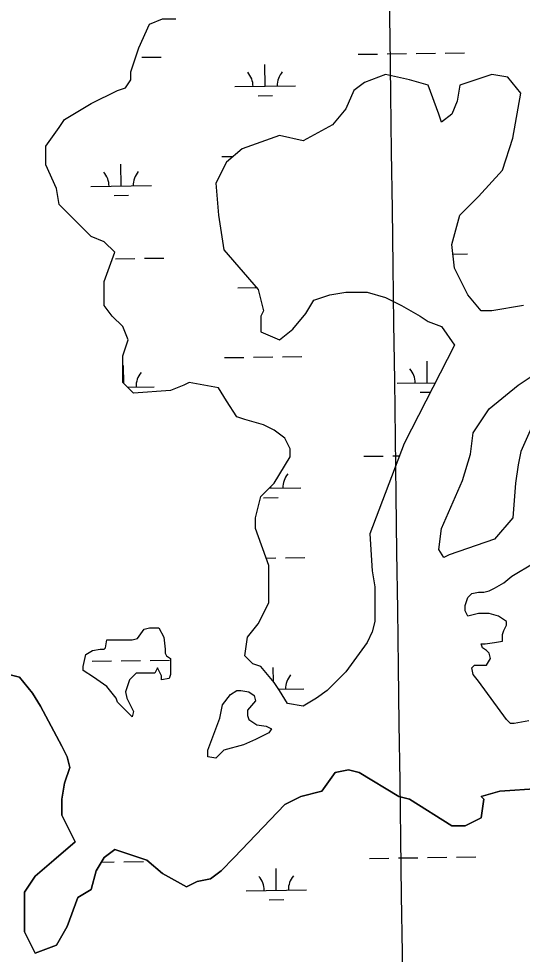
# Model space of a CAD drawing. Extents: x 3767014 to 3805179, y 361544 to 387384.
# Drawn here: x 3773246 to 3774079, y 368609 to 370157 of the extents above; entities that cross this region are included whole.
import ezdxf

# ---------------------------------------------------------------- set-up
doc = ezdxf.new("R2010")
doc.units = 0
for name, color, linetype in [('V-GRID-MAJR', 7, 'Continuous'), ('V-TOPO-SHOR', 7, 'Continuous'), ('V-WETL-SWMP', 7, 'Continuous')]:
    doc.layers.add(name, color=color, linetype=linetype)

msp = doc.modelspace()

# ---------------------------------------------------------------- linework, layer by layer
at = {"layer": 'V-GRID-MAJR'}
msp.add_spline([(3773902.222, 367002.175), (3773820.257, 373061.356), (3773738.277, 379121.596), (3773656.297, 385181.838), (3773656.283, 385182.897)], degree=3, dxfattribs=at)
at = {"layer": 'V-TOPO-SHOR'}
for p, q in [((3773461.864, 370148.549), (3773483.816, 370157.335)), ((3773483.816, 370157.335), (3773505.768, 370157.335)), ((3773444.303, 370109.012), (3773461.864, 370148.549)), ((3773431.132, 370069.476), (3773444.303, 370109.012)), ((3773431.132, 370056.297), (3773431.132, 370069.476)), ((3773852.605, 370065.083), (3773817.482, 370051.904)), ((3773892.118, 370056.297), (3773852.605, 370065.083)), ((3774028.219, 370065.083), (3773975.535, 370047.511)), ((3774054.561, 370060.69), (3774028.219, 370065.083)), ((3774076.513, 370034.332), (3774054.561, 370060.69)), ((3773422.351, 370043.118), (3773431.132, 370056.297)), ((3773817.482, 370051.904), (3773799.921, 370038.725)), ((3773922.85, 370047.511), (3773892.118, 370056.297)), ((3773940.412, 369999.188), (3773922.85, 370047.511)), ((3773975.535, 370047.511), (3773971.144, 370021.153)), ((3773365.277, 370016.76), (3773409.18, 370038.725)), ((3773409.18, 370038.725), (3773422.351, 370043.118)), ((3773799.921, 370038.725), (3773786.75, 370007.974)), ((3774063.342, 369959.652), (3774076.513, 370034.332)), ((3773321.373, 369990.402), (3773365.277, 370016.76)), ((3773971.144, 370021.153), (3773962.364, 369999.188)), ((3773786.75, 370007.974), (3773764.798, 369981.616)), ((3773944.802, 369986.009), (3773940.412, 369999.188)), ((3773962.364, 369999.188), (3773944.802, 369986.009)), ((3773312.592, 369977.223), (3773321.373, 369990.402)), ((3773290.641, 369946.472), (3773312.592, 369977.223)), ((3773764.798, 369981.616), (3773716.504, 369955.259)), ((3773676.991, 369964.045), (3773615.526, 369942.08)), ((3773716.504, 369955.259), (3773676.991, 369964.045)), ((3774045.78, 369906.936), (3774063.342, 369959.652)), ((3773290.641, 369915.721), (3773290.641, 369946.472)), ((3773615.526, 369942.08), (3773589.184, 369920.115)), ((3773589.184, 369920.115), (3773571.623, 369884.971)), ((3773308.202, 369876.184), (3773290.641, 369915.721)), ((3774006.267, 369863.006), (3774045.78, 369906.936)), ((3773312.592, 369849.827), (3773308.202, 369876.184)), ((3773571.623, 369884.971), (3773576.013, 369832.255)), ((3773975.535, 369832.255), (3774006.267, 369863.006)), ((3773365.277, 369797.111), (3773312.592, 369849.827)), ((3773576.013, 369832.255), (3773584.794, 369775.146)), ((3773962.364, 369783.932), (3773975.535, 369832.255)), ((3773387.228, 369788.325), (3773365.277, 369797.111)), ((3773404.79, 369770.753), (3773387.228, 369788.325)), ((3773966.754, 369744.396), (3773962.364, 369783.932)), ((3773387.228, 369722.43), (3773404.79, 369770.753)), ((3773584.794, 369775.146), (3773641.868, 369709.252)), ((3773988.706, 369700.466), (3773966.754, 369744.396)), ((3773387.228, 369682.893), (3773387.228, 369722.43)), ((3773641.868, 369709.252), (3773650.649, 369674.108)), ((3773760.408, 369700.466), (3773786.75, 369704.859)), ((3773786.75, 369704.859), (3773821.872, 369704.859)), ((3773821.872, 369704.859), (3773852.605, 369696.073)), ((3773720.894, 369669.715), (3773734.066, 369691.68)), ((3773734.066, 369691.68), (3773760.408, 369700.466)), ((3773852.605, 369696.073), (3773878.947, 369682.894)), ((3774010.657, 369674.108), (3773988.706, 369700.466)), ((3773400.399, 369665.321), (3773387.228, 369682.893)), ((3773650.649, 369674.108), (3773646.259, 369665.322)), ((3773878.947, 369682.894), (3773909.679, 369665.322)), ((3774028.219, 369674.108), (3774010.657, 369674.108)), ((3774080.903, 369682.894), (3774028.219, 369674.108)), ((3773417.961, 369647.75), (3773400.399, 369665.321)), ((3773646.259, 369665.322), (3773646.259, 369638.964)), ((3773698.943, 369643.357), (3773720.894, 369669.715)), ((3773909.679, 369665.322), (3773922.85, 369656.536)), ((3773426.741, 369625.785), (3773417.961, 369647.75)), ((3773676.991, 369625.785), (3773698.943, 369643.357)), ((3773922.85, 369656.536), (3773944.802, 369647.75)), ((3773944.802, 369647.75), (3773966.754, 369616.999)), ((3773646.259, 369638.964), (3773676.991, 369625.785)), ((3773417.961, 369599.427), (3773426.741, 369625.785)), ((3773966.754, 369616.999), (3773883.337, 369454.459)), ((3773417.961, 369555.497), (3773417.961, 369599.427)), ((3773435.522, 369537.925), (3773417.961, 369555.497)), ((3773518.939, 369551.104), (3773496.987, 369542.318)), ((3773527.719, 369555.497), (3773518.939, 369551.104)), ((3773576.013, 369546.711), (3773527.719, 369555.497)), ((3773496.987, 369542.318), (3773435.522, 369537.925)), ((3773589.184, 369524.746), (3773576.013, 369546.711)), ((3773606.746, 369498.388), (3773589.184, 369524.746)), ((3773619.917, 369493.995), (3773606.746, 369498.388)), ((3773650.649, 369485.209), (3773619.917, 369493.995)), ((3773668.211, 369476.423), (3773650.649, 369485.209)), ((3773685.772, 369463.244), (3773668.211, 369476.423)), ((3773694.553, 369445.672), (3773685.772, 369463.244)), ((3773694.553, 369432.494), (3773694.553, 369445.672)), ((3773883.337, 369454.459), (3773826.263, 369305.097)), ((3773668.211, 369388.564), (3773694.553, 369432.494)), ((3773646.259, 369366.599), (3773668.211, 369388.564)), ((3773637.478, 369331.455), (3773646.259, 369366.599)), ((3773637.478, 369313.883), (3773637.478, 369331.455)), ((3773659.43, 369252.381), (3773637.478, 369313.883)), ((3773826.263, 369305.097), (3773830.653, 369243.595)), ((3773659.43, 369190.88), (3773659.43, 369252.381)), ((3773830.653, 369243.595), (3773835.044, 369217.238)), ((3773835.044, 369217.238), (3773835.044, 369160.129)), ((3773641.868, 369155.736), (3773659.43, 369190.88)), ((3773624.307, 369133.771), (3773641.868, 369155.736)), ((3773835.044, 369160.129), (3773830.653, 369142.557)), ((3773619.917, 369103.02), (3773624.307, 369133.771)), ((3773830.653, 369142.557), (3773821.873, 369124.985)), ((3773821.873, 369124.985), (3773786.75, 369076.662)), ((3773633.088, 369089.841), (3773619.917, 369103.02)), ((3773646.259, 369085.448), (3773633.088, 369089.841)), ((3773668.211, 369059.09), (3773646.259, 369085.448)), ((3773786.75, 369076.662), (3773756.017, 369045.911)), ((3773676.991, 369045.911), (3773668.211, 369059.09)), ((3773690.162, 369023.946), (3773676.991, 369045.911)), ((3773756.017, 369045.911), (3773738.456, 369032.732)), ((3773716.504, 369019.553), (3773690.162, 369023.946)), ((3773738.456, 369032.732), (3773716.504, 369019.553))]:
    msp.add_line(p, q, dxfattribs=at)
for points in [[(3773949.194, 369265.562), (3773940.414, 369278.741), (3773944.804, 369313.884), (3773979.927, 369392.958), (3773993.098, 369436.888), (3773997.488, 369472.032), (3774023.83, 369511.568), (3774072.124, 369551.105), (3774098.466, 369568.677)], [(3774094.076, 369480.817), (3774076.514, 369441.281), (3774072.124, 369419.316), (3774067.734, 369388.565), (3774063.343, 369331.456), (3774032.611, 369296.312), (3773957.975, 369269.955), (3773949.194, 369265.562)], [(3774089.687, 368995.392), (3774065.54, 368990.999), (3774058.954, 368990.999), (3774052.369, 368997.588), (3774006.27, 369061.286), (3773997.489, 369072.269), (3773995.294, 369083.251), (3773999.685, 369087.644), (3774019.441, 369087.644), (3774026.027, 369098.627), (3774023.832, 369107.413), (3774019.441, 369111.806), (3774012.856, 369116.199), (3774010.66, 369122.788), (3774017.246, 369122.788), (3774032.612, 369124.985), (3774045.783, 369127.181), (3774045.783, 369138.164), (3774047.978, 369144.753), (3774052.369, 369153.539), (3774052.369, 369160.128), (3774039.198, 369168.914), (3774023.832, 369173.307), (3774006.27, 369173.307), (3773988.709, 369168.914), (3773984.318, 369177.7), (3773984.318, 369186.486), (3773988.709, 369199.665), (3773995.294, 369206.255), (3774006.27, 369208.451), (3774015.051, 369208.451), (3774023.832, 369210.648), (3774032.612, 369215.041), (3774047.978, 369223.827), (3774061.149, 369234.809), (3774098.467, 369256.774)], [(3773229.177, 369072.27), (3773246.738, 369067.877), (3773268.69, 369041.519), (3773281.861, 369019.555), (3773316.984, 368953.66), (3773325.764, 368936.088), (3773330.155, 368918.516), (3773321.374, 368892.158), (3773316.984, 368865.8), (3773316.984, 368839.442), (3773338.935, 368795.513), (3773303.813, 368764.762), (3773273.08, 368738.404), (3773255.519, 368712.046), (3773255.519, 368646.151), (3773273.08, 368611.007), (3773308.203, 368624.186), (3773325.764, 368654.937), (3773343.326, 368703.26), (3773365.277, 368716.439), (3773374.058, 368747.19), (3773387.229, 368769.155), (3773404.791, 368782.334), (3773457.475, 368764.762), (3773483.817, 368742.797), (3773523.33, 368720.832), (3773540.891, 368729.618), (3773562.843, 368734.011), (3773580.404, 368747.19), (3773602.356, 368769.155), (3773685.773, 368857.014), (3773712.115, 368870.193), (3773747.238, 368878.979), (3773769.189, 368909.73), (3773791.141, 368914.123), (3773808.702, 368909.73), (3773874.558, 368870.193), (3773892.119, 368865.8), (3773962.365, 368821.87), (3773984.316, 368821.87), (3774010.658, 368835.049), (3774015.049, 368865.8), (3774010.658, 368870.193), (3774041.391, 368878.979), (3774107.246, 368883.372)]]:
    msp.add_lwpolyline(points, dxfattribs=at)
for points in [[(3773486.014, 369133.771), (3773488.209, 369114.002), (3773488.209, 369107.413), (3773490.404, 369103.02), (3773496.99, 369098.627), (3773496.99, 369072.269), (3773494.794, 369065.679), (3773481.623, 369063.483), (3773481.623, 369070.072), (3773475.038, 369083.251), (3773470.648, 369074.465), (3773439.915, 369074.465), (3773428.939, 369063.483), (3773422.354, 369043.715), (3773424.549, 369032.732), (3773435.525, 369010.767), (3773433.33, 369001.981), (3773409.183, 369026.143), (3773406.987, 369032.732), (3773400.402, 369041.518), (3773391.621, 369052.5), (3773369.67, 369067.876), (3773352.108, 369078.858), (3773352.108, 369085.448), (3773356.498, 369105.216), (3773367.474, 369111.806), (3773380.645, 369114.002), (3773387.231, 369114.002), (3773389.426, 369116.199), (3773391.621, 369129.378), (3773433.33, 369129.378), (3773442.11, 369131.574), (3773453.086, 369146.95), (3773461.867, 369149.146), (3773477.233, 369149.146)], [(3773558.455, 368947.069), (3773578.211, 368999.785), (3773582.601, 369021.75), (3773595.772, 369039.322), (3773606.748, 369045.911), (3773613.334, 369045.911), (3773626.505, 369043.715), (3773635.286, 369037.125), (3773637.481, 369028.339), (3773624.31, 369012.964), (3773624.31, 369004.178), (3773626.505, 368997.588), (3773639.676, 368988.802), (3773655.042, 368986.606), (3773663.823, 368982.213), (3773659.433, 368975.623), (3773637.481, 368964.641), (3773617.724, 368955.855), (3773584.797, 368947.069), (3773571.626, 368933.89), (3773558.455, 368936.087)]]:
    msp.add_lwpolyline(points, close=True, dxfattribs=at)
at = {"layer": 'V-WETL-SWMP'}
for p, q in [((3773461.864, 370148.549), (3773483.816, 370157.335)), ((3773444.303, 370109.012), (3773461.864, 370148.549)), ((3773431.132, 370069.476), (3773444.303, 370109.012)), ((3773449.356, 370093.496), (3773481.353, 370093.94)), ((3773807.23, 370098.467), (3773839.227, 370098.912)), ((3773855.225, 370099.134), (3773887.222, 370099.578)), ((3773903.221, 370099.8), (3773935.218, 370100.245)), ((3773951.216, 370100.467), (3773983.213, 370100.912)), ((3773653.358, 370045.583), (3773652.858, 370081.579)), ((3773431.132, 370056.297), (3773431.132, 370069.476)), ((3773852.605, 370065.083), (3773817.482, 370051.904)), ((3773892.118, 370056.297), (3773852.605, 370065.083)), ((3774028.219, 370065.083), (3773975.535, 370047.511)), ((3774054.561, 370060.69), (3774028.219, 370065.083)), ((3774076.513, 370034.332), (3774054.561, 370060.69)), ((3773422.351, 370043.118), (3773431.132, 370056.297)), ((3773603.362, 370044.888), (3773703.353, 370046.277)), ((3773817.482, 370051.904), (3773799.921, 370038.725)), ((3773922.85, 370047.511), (3773892.118, 370056.297)), ((3773940.412, 369999.188), (3773922.85, 370047.511)), ((3773975.535, 370047.511), (3773971.144, 370021.153)), ((3773365.277, 370016.76), (3773409.18, 370038.725)), ((3773409.18, 370038.725), (3773422.351, 370043.118)), ((3773641.573, 370029.986), (3773665.571, 370030.32)), ((3773799.921, 370038.725), (3773786.75, 370007.974)), ((3774063.342, 369959.652), (3774076.513, 370034.332)), ((3773321.373, 369990.402), (3773365.277, 370016.76)), ((3773971.144, 370021.153), (3773962.364, 369999.188)), ((3773786.75, 370007.974), (3773764.798, 369981.616)), ((3773944.802, 369986.009), (3773940.412, 369999.188)), ((3773962.364, 369999.188), (3773944.802, 369986.009)), ((3773312.592, 369977.223), (3773321.373, 369990.402)), ((3773290.641, 369946.472), (3773312.592, 369977.223)), ((3773764.798, 369981.616), (3773716.504, 369955.259)), ((3773676.991, 369964.045), (3773615.526, 369942.08)), ((3773716.504, 369955.259), (3773676.991, 369964.045)), ((3774045.78, 369906.936), (3774063.342, 369959.652)), ((3773290.641, 369915.721), (3773290.641, 369946.472)), ((3773615.526, 369942.08), (3773589.184, 369920.115)), ((3773589.184, 369920.115), (3773571.623, 369884.971)), ((3773581.56, 369929.142), (3773600.323, 369929.403)), ((3773308.202, 369876.184), (3773290.641, 369915.721)), ((3773415.157, 369880.396), (3773414.657, 369916.393)), ((3774006.267, 369863.006), (3774045.78, 369906.936)), ((3773312.592, 369849.827), (3773308.202, 369876.184)), ((3773365.162, 369879.702), (3773465.152, 369881.091)), ((3773571.623, 369884.971), (3773576.013, 369832.255)), ((3773403.372, 369864.8), (3773427.37, 369865.133)), ((3773975.535, 369832.255), (3774006.267, 369863.006)), ((3773365.277, 369797.111), (3773312.592, 369849.827)), ((3773576.013, 369832.255), (3773584.794, 369775.146)), ((3773962.364, 369783.932), (3773975.535, 369832.255)), ((3773387.228, 369788.325), (3773365.277, 369797.111)), ((3773404.79, 369770.753), (3773387.228, 369788.325)), ((3773966.754, 369744.396), (3773962.364, 369783.932)), ((3773387.228, 369722.43), (3773404.79, 369770.753)), ((3773584.794, 369775.146), (3773641.868, 369709.252)), ((3773964.14, 369767.94), (3773987.834, 369768.269)), ((3773405.982, 369760.186), (3773437.979, 369760.631)), ((3773453.977, 369760.853), (3773485.974, 369761.297)), ((3773988.706, 369700.466), (3773966.754, 369744.396)), ((3773387.228, 369682.893), (3773387.228, 369722.43)), ((3773607.983, 369712.245), (3773638.903, 369712.675)), ((3773641.868, 369709.252), (3773650.649, 369674.108)), ((3773760.408, 369700.466), (3773786.75, 369704.859)), ((3773786.75, 369704.859), (3773821.872, 369704.859)), ((3773821.872, 369704.859), (3773852.605, 369696.073)), ((3773720.894, 369669.715), (3773734.066, 369691.68)), ((3773734.066, 369691.68), (3773760.408, 369700.466)), ((3773852.605, 369696.073), (3773878.947, 369682.894)), ((3774010.657, 369674.108), (3773988.706, 369700.466)), ((3773400.399, 369665.321), (3773387.228, 369682.893)), ((3773650.649, 369674.108), (3773646.259, 369665.322)), ((3773878.947, 369682.894), (3773909.679, 369665.322)), ((3774028.219, 369674.108), (3774010.657, 369674.108)), ((3774080.903, 369682.894), (3774028.219, 369674.108)), ((3773417.961, 369647.75), (3773400.399, 369665.321)), ((3773646.259, 369665.322), (3773646.259, 369638.964)), ((3773698.943, 369643.357), (3773720.894, 369669.715)), ((3773909.679, 369665.322), (3773922.85, 369656.536)), ((3773426.741, 369625.785), (3773417.961, 369647.75)), ((3773676.991, 369625.785), (3773698.943, 369643.357)), ((3773922.85, 369656.536), (3773944.802, 369647.75)), ((3773944.802, 369647.75), (3773966.754, 369616.999)), ((3773646.259, 369638.964), (3773676.991, 369625.785)), ((3773417.961, 369599.427), (3773426.741, 369625.785)), ((3773966.754, 369616.999), (3773883.337, 369454.459)), ((3773417.961, 369555.497), (3773417.961, 369599.427)), ((3773586.181, 369596.499), (3773618.178, 369596.944)), ((3773634.176, 369597.166), (3773666.173, 369597.61)), ((3773682.172, 369597.833), (3773714.168, 369598.277)), ((3773419.694, 369553.763), (3773419.278, 369583.75)), ((3773921.637, 369554.725), (3773921.137, 369590.721)), ((3773435.522, 369537.925), (3773417.961, 369555.497)), ((3773518.939, 369551.104), (3773496.987, 369542.318)), ((3773527.719, 369555.497), (3773518.939, 369551.104)), ((3773576.013, 369546.711), (3773527.719, 369555.497)), ((3773871.642, 369554.03), (3773934.889, 369554.909)), ((3773425.619, 369547.834), (3773469.773, 369548.448)), ((3773496.987, 369542.318), (3773435.522, 369537.925)), ((3773589.184, 369524.746), (3773576.013, 369546.711)), ((3773909.853, 369539.129), (3773926.912, 369539.365)), ((3773606.746, 369498.388), (3773589.184, 369524.746)), ((3773619.917, 369493.995), (3773606.746, 369498.388)), ((3773650.649, 369485.209), (3773619.917, 369493.995)), ((3773668.211, 369476.423), (3773650.649, 369485.209)), ((3773685.772, 369463.244), (3773668.211, 369476.423)), ((3773694.553, 369445.672), (3773685.772, 369463.244)), ((3773694.553, 369432.494), (3773694.553, 369445.672)), ((3773883.337, 369454.459), (3773826.263, 369305.097)), ((3773668.211, 369388.564), (3773694.553, 369432.494)), ((3773816.471, 369433.181), (3773848.468, 369433.626)), ((3773864.467, 369433.848), (3773875.52, 369434.001)), ((3773646.259, 369366.599), (3773668.211, 369388.564)), ((3773659.911, 369380.26), (3773712.594, 369380.991)), ((3773662.599, 369380.297), (3773662.563, 369382.913)), ((3773637.478, 369331.455), (3773646.259, 369366.599)), ((3773650.815, 369364.701), (3773674.812, 369365.034)), ((3773637.478, 369313.883), (3773637.478, 369331.455)), ((3773659.43, 369252.381), (3773637.478, 369313.883)), ((3773826.263, 369305.097), (3773830.653, 369243.595)), ((3773655.016, 369264.748), (3773670.794, 369264.968)), ((3773686.792, 369265.19), (3773718.789, 369265.634)), ((3773659.43, 369190.88), (3773659.43, 369252.381)), ((3773830.653, 369243.595), (3773835.044, 369217.238)), ((3773835.044, 369217.238), (3773835.044, 369160.129)), ((3773641.868, 369155.736), (3773659.43, 369190.88)), ((3773624.307, 369133.771), (3773641.868, 369155.736)), ((3773835.044, 369160.129), (3773830.653, 369142.557)), ((3773619.917, 369103.02), (3773624.307, 369133.771)), ((3773830.653, 369142.557), (3773821.873, 369124.985)), ((3773821.873, 369124.985), (3773786.75, 369076.662)), ((3773633.088, 369089.841), (3773619.917, 369103.02)), ((3773367.228, 369094.234), (3773399.225, 369094.678)), ((3773415.223, 369094.9), (3773447.22, 369095.345)), ((3773463.219, 369095.567), (3773495.216, 369096.012)), ((3773646.259, 369085.448), (3773633.088, 369089.841)), ((3773668.211, 369059.09), (3773646.259, 369085.448)), ((3773246.738, 369067.877), (3773229.177, 369072.27)), ((3773667.042, 369060.494), (3773666.72, 369083.65)), ((3773786.75, 369076.662), (3773756.017, 369045.911)), ((3773268.69, 369041.519), (3773246.738, 369067.877)), ((3773676.991, 369045.911), (3773668.211, 369059.09)), ((3773281.861, 369019.555), (3773268.69, 369041.519)), ((3773675.751, 369047.772), (3773717.215, 369048.348)), ((3773690.162, 369023.946), (3773676.991, 369045.911)), ((3773756.017, 369045.911), (3773738.456, 369032.732)), ((3773716.504, 369019.553), (3773690.162, 369023.946)), ((3773738.456, 369032.732), (3773716.504, 369019.553)), ((3773316.984, 368953.66), (3773281.861, 369019.555)), ((3773325.764, 368936.088), (3773316.984, 368953.66)), ((3773330.155, 368918.516), (3773325.764, 368936.088)), ((3773321.374, 368892.158), (3773330.155, 368918.516)), ((3773791.141, 368914.123), (3773769.189, 368909.73)), ((3773808.702, 368909.73), (3773791.141, 368914.123)), ((3773769.189, 368909.73), (3773747.238, 368878.979)), ((3773874.558, 368870.193), (3773808.702, 368909.73)), ((3773316.984, 368865.8), (3773321.374, 368892.158)), ((3774107.246, 368883.372), (3774041.391, 368878.979)), ((3773712.115, 368870.193), (3773685.773, 368857.014)), ((3773747.238, 368878.979), (3773712.115, 368870.193)), ((3773892.119, 368865.8), (3773874.558, 368870.193)), ((3774041.391, 368878.979), (3774010.658, 368870.193)), ((3774010.658, 368870.193), (3774015.049, 368865.8)), ((3773316.984, 368839.442), (3773316.984, 368865.8)), ((3773685.773, 368857.014), (3773602.356, 368769.155)), ((3773962.365, 368821.87), (3773892.119, 368865.8)), ((3774015.049, 368865.8), (3774010.658, 368835.049)), ((3773338.935, 368795.513), (3773316.984, 368839.442)), ((3773984.316, 368821.87), (3773962.365, 368821.87)), ((3774010.658, 368835.049), (3773984.316, 368821.87)), ((3773303.813, 368764.762), (3773338.935, 368795.513)), ((3773404.791, 368782.334), (3773387.229, 368769.155)), ((3773457.475, 368764.762), (3773404.791, 368782.334)), ((3773273.08, 368738.404), (3773303.813, 368764.762)), ((3773387.229, 368769.155), (3773374.058, 368747.19)), ((3773382.784, 368761.743), (3773403.846, 368762.035)), ((3773419.844, 368762.257), (3773451.841, 368762.702)), ((3773483.817, 368742.797), (3773457.475, 368764.762)), ((3773602.356, 368769.155), (3773580.404, 368747.19)), ((3773825.713, 368767.895), (3773857.71, 368768.34)), ((3773873.708, 368768.562), (3773905.705, 368769.007)), ((3773921.704, 368769.229), (3773953.701, 368769.673)), ((3773969.699, 368769.896), (3774001.696, 368770.34)), ((3773374.058, 368747.19), (3773365.277, 368716.439)), ((3773580.404, 368747.19), (3773562.843, 368734.011)), ((3773671.841, 368715.011), (3773671.341, 368751.008)), ((3773255.519, 368712.046), (3773273.08, 368738.404)), ((3773523.33, 368720.832), (3773483.817, 368742.797)), ((3773540.891, 368729.618), (3773523.33, 368720.832)), ((3773562.843, 368734.011), (3773540.891, 368729.618)), ((3773365.277, 368716.439), (3773343.326, 368703.26)), ((3773621.846, 368714.317), (3773721.836, 368715.706)), ((3773255.519, 368646.151), (3773255.519, 368712.046)), ((3773343.326, 368703.26), (3773325.764, 368654.937)), ((3773660.056, 368699.415), (3773684.054, 368699.748)), ((3773325.764, 368654.937), (3773308.203, 368624.186)), ((3773273.08, 368611.007), (3773255.519, 368646.151)), ((3773308.203, 368624.186), (3773273.08, 368611.007))]:
    msp.add_line(p, q, dxfattribs=at)
for points in [[(3774094.076, 369480.817), (3774076.514, 369441.281), (3774072.124, 369419.316), (3774067.734, 369388.565), (3774063.343, 369331.456), (3774032.611, 369296.312), (3773957.975, 369269.955), (3773949.194, 369265.562), (3773940.414, 369278.741), (3773944.804, 369313.884), (3773979.927, 369392.958), (3773993.098, 369436.888), (3773997.488, 369472.032), (3774023.83, 369511.568), (3774072.124, 369551.105), (3774098.466, 369568.677)], [(3774089.687, 368995.392), (3774065.54, 368990.999), (3774058.954, 368990.999), (3774052.369, 368997.588), (3774006.27, 369061.286), (3773997.489, 369072.269), (3773995.294, 369083.251), (3773999.685, 369087.644), (3774019.441, 369087.644), (3774026.027, 369098.627), (3774023.832, 369107.413), (3774019.441, 369111.806), (3774012.856, 369116.199), (3774010.66, 369122.788), (3774017.246, 369122.788), (3774032.612, 369124.985), (3774045.783, 369127.181), (3774045.783, 369138.164), (3774047.978, 369144.753), (3774052.369, 369153.539), (3774052.369, 369160.128), (3774039.198, 369168.914), (3774023.832, 369173.307), (3774006.27, 369173.307), (3773988.709, 369168.914), (3773984.318, 369177.7), (3773984.318, 369186.486), (3773988.709, 369199.665), (3773995.294, 369206.255), (3774006.27, 369208.451), (3774015.051, 369208.451), (3774023.832, 369210.648), (3774032.612, 369215.041), (3774047.978, 369223.827), (3774061.149, 369234.809), (3774098.467, 369256.774)]]:
    msp.add_lwpolyline(points, dxfattribs=at)
for points in [[(3773486.014, 369133.771), (3773488.209, 369114.002), (3773488.209, 369107.413), (3773490.404, 369103.02), (3773496.99, 369098.627), (3773496.99, 369072.269), (3773494.794, 369065.679), (3773481.623, 369063.483), (3773481.623, 369070.072), (3773475.038, 369083.251), (3773470.648, 369074.465), (3773439.915, 369074.465), (3773428.939, 369063.483), (3773422.354, 369043.715), (3773424.549, 369032.732), (3773435.525, 369010.767), (3773433.33, 369001.981), (3773409.183, 369026.143), (3773406.987, 369032.732), (3773400.402, 369041.518), (3773391.621, 369052.5), (3773369.67, 369067.876), (3773352.108, 369078.858), (3773352.108, 369085.448), (3773356.498, 369105.216), (3773367.474, 369111.806), (3773380.645, 369114.002), (3773387.231, 369114.002), (3773389.426, 369116.199), (3773391.621, 369129.378), (3773433.33, 369129.378), (3773442.11, 369131.574), (3773453.086, 369146.95), (3773461.867, 369149.146), (3773477.233, 369149.146)], [(3773558.455, 368947.069), (3773578.211, 368999.785), (3773582.601, 369021.75), (3773595.772, 369039.322), (3773606.748, 369045.911), (3773613.334, 369045.911), (3773626.505, 369043.715), (3773635.286, 369037.125), (3773637.481, 369028.339), (3773624.31, 369012.964), (3773624.31, 369004.178), (3773626.505, 368997.588), (3773639.676, 368988.802), (3773655.042, 368986.606), (3773663.823, 368982.213), (3773659.433, 368975.623), (3773637.481, 368964.641), (3773617.724, 368955.855), (3773584.797, 368947.069), (3773571.626, 368933.89), (3773558.455, 368936.087)]]:
    msp.add_lwpolyline(points, close=True, dxfattribs=at)
for centre, start, end in [((3773598.113, 370045.29), 0.024037, 41.567696), ((3773708.589, 370046.825), 140.024034, 181.567693), ((3773359.913, 369880.104), 0.024037, 41.567696), ((3773470.388, 369881.638), 140.024034, 181.567693), ((3773602.734, 369712.647), 0.024037, 1.810199), ((3773475.009, 369548.995), 140.024034, 181.567693), ((3773866.393, 369554.432), 0.024037, 41.567696), ((3773717.83, 369381.539), 140.024034, 181.567693), ((3773722.451, 369048.896), 140.024034, 181.567693), ((3773616.597, 368714.719), 0.024037, 41.567696), ((3773727.072, 368716.253), 140.024034, 181.567693)]:
    msp.add_arc(centre, 35.246, start, end, dxfattribs=at)

doc.saveas('drawing.dxf')
